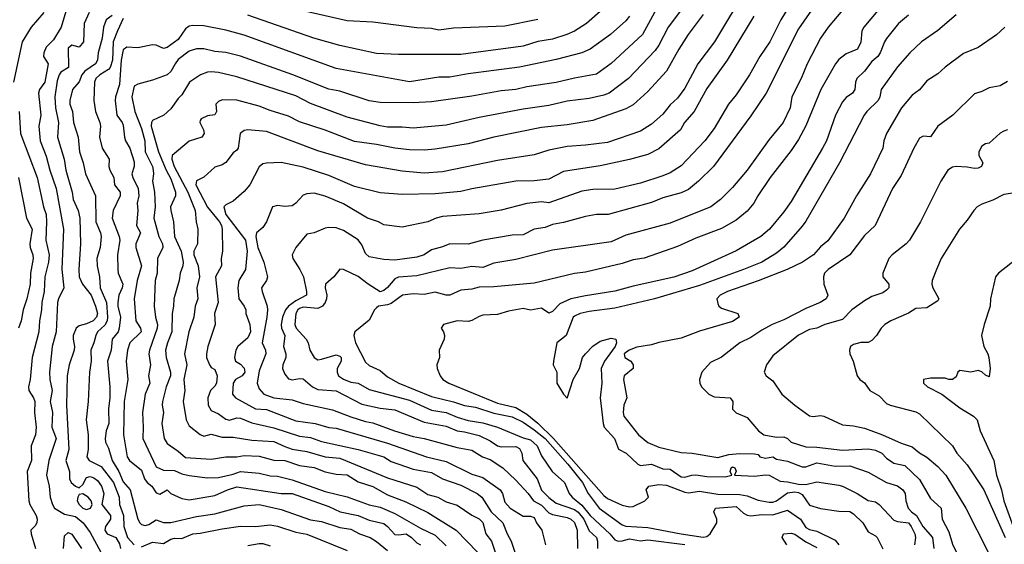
# Model space of a CAD drawing. Header units: metres. Extents: x -46681 to -43747, y -240911 to -237677.
# Tile 666 of 1056: x -45402 to -45268, y -238658 to -238587. Entities that reach past the tile are written whole.
import ezdxf

# ---------------------------------------------------------------- set-up
doc = ezdxf.new("R2010")
doc.units = ezdxf.units.M
doc.layers.add('CONTOUR_INDEX', color=1, linetype='Continuous')
doc.layers.add('CONTOUR_INTER', color=3, linetype='Continuous')

msp = doc.modelspace()

# ---------------------------------------------------------------- linework, layer by layer
at = {"layer": 'CONTOUR_INDEX'}
for points, elevation in [([(-45310.6, -238583.8), (-45313.34, -238587.52), (-45314.6, -238589.99), (-45315.1, -238590.7), (-45318.76, -238594.52), (-45321.4, -238596.52), (-45322.1, -238596.81), (-45324.1, -238597.27), (-45327.1, -238597.63), (-45329.6, -238598.21), (-45333.1, -238598.68), (-45339.1, -238599.84), (-45343.6, -238600.87), (-45348.1, -238601.29), (-45349.6, -238601.14), (-45351.6, -238601.14), (-45352.6, -238600.98), (-45357.1, -238599.77), (-45362.1, -238597.93), (-45364.1, -238596.9), (-45372.1, -238594.32), (-45374.6, -238593.7), (-45375.6, -238593.63), (-45376.1, -238593.68), (-45377.05, -238594.02), (-45378.59, -238595.02), (-45379.6, -238596.74), (-45380.1, -238597.25), (-45381.1, -238598.66), (-45382.06, -238599.52), (-45383.6, -238600.24), (-45383.77, -238600.52), (-45383.78, -238601.02), (-45382.81, -238604.52), (-45381.77, -238607.02), (-45381.1, -238608.17), (-45380.5, -238610.02), (-45380.48, -238610.52), (-45381.14, -238612.02), (-45381.11, -238612.52), (-45380.75, -238614.02), (-45380.62, -238616.02), (-45379.7, -238618.02), (-45379.45, -238619.52), (-45379.46, -238620.02), (-45379.82, -238621.02), (-45379.97, -238622.02), (-45380.72, -238624.52), (-45380.74, -238625.52), (-45380.94, -238626.52), (-45380.98, -238629.02), (-45381.59, -238630.52), (-45381.82, -238631.52), (-45381.74, -238632.52), (-45381.14, -238634.52), (-45381.17, -238635.02), (-45381.76, -238636.52), (-45382.24, -238638.52), (-45382.29, -238639.02), (-45382.11, -238640.02), (-45382.35, -238641.52), (-45382, -238643.52), (-45381.6, -238644.24), (-45380.1, -238645.26), (-45379.1, -238646.15), (-45375.6, -238646.34), (-45373.6, -238646.03), (-45372.1, -238646.03), (-45371.1, -238645.87), (-45369.1, -238645.94), (-45367.1, -238646.51), (-45365.6, -238646.54), (-45363.6, -238647.21), (-45361.6, -238647.5), (-45360.1, -238648.06), (-45358.6, -238648.41), (-45357.1, -238648.5), (-45355.6, -238649.44), (-45353.6, -238650.07), (-45351.6, -238651.23), (-45349.1, -238652.15), (-45346.1, -238653.62), (-45342.25, -238656.02), (-45339.32, -238659.02)], 80), ([(-45293.1, -238584.17), (-45295.6, -238587.76), (-45300, -238596.52), (-45302.1, -238599.63), (-45307.18, -238606.52), (-45309.22, -238608.52), (-45310.6, -238609.62), (-45311.6, -238610.08), (-45314.1, -238610.79), (-45315.6, -238611.4), (-45321.52, -238613.02), (-45323.1, -238613.05), (-45324.6, -238613.33), (-45327.6, -238614.14), (-45329.1, -238614.42), (-45330.1, -238614.82), (-45331.6, -238615.03), (-45333.1, -238615.8), (-45334.6, -238615.84), (-45338.6, -238616.55), (-45340.6, -238617.07), (-45343.1, -238617.03), (-45344.1, -238617.45), (-45345.6, -238617.84), (-45346.6, -238618.55), (-45347.6, -238618.87), (-45350.6, -238619.26), (-45352.1, -238619.16), (-45354.1, -238618.8), (-45354.6, -238618.36), (-45355.1, -238617.16), (-45355.6, -238616.48), (-45357.6, -238615.23), (-45358.6, -238614.85), (-45359.6, -238614.79), (-45360.1, -238614.89), (-45361.59, -238615.52), (-45362.6, -238615.7), (-45364.1, -238617.52), (-45364.59, -238618.52), (-45364.49, -238619.02), (-45363.52, -238620.52), (-45363.06, -238621.52), (-45362.61, -238623.52), (-45362.61, -238624.02), (-45364.1, -238624.82), (-45365.06, -238625.52), (-45365.5, -238626.02), (-45365.9, -238627.02), (-45366.07, -238628.02), (-45366.04, -238628.52), (-45365.59, -238629.52), (-45365.77, -238631.02), (-45365.44, -238632.02), (-45365.46, -238632.52), (-45365.85, -238633.52), (-45365.89, -238634.02), (-45365.6, -238634.79), (-45365.1, -238635.42), (-45364.6, -238635.56), (-45363.6, -238635.35), (-45363.1, -238635.44), (-45361.79, -238636.52), (-45361.1, -238636.89), (-45358.6, -238637.06), (-45355.1, -238638.87), (-45352.6, -238639.41), (-45350.6, -238639.65), (-45346.6, -238641.33), (-45343.6, -238641.86), (-45342.1, -238642.49), (-45341.1, -238642.62), (-45339.1, -238643.15), (-45337.6, -238643.84), (-45336.6, -238644.53), (-45336.1, -238644.66), (-45334.1, -238644.63), (-45333.6, -238644.91), (-45333.27, -238645.52), (-45333.17, -238646.52), (-45331.21, -238649.02), (-45330.6, -238650.56), (-45329.6, -238651.59), (-45328.6, -238652.33), (-45326.1, -238653.22), (-45325.6, -238653.56), (-45324.86, -238654.52), (-45324.1, -238656.11), (-45323.11, -238657.02), (-45322.99, -238657.52), (-45323, -238658.52)], 75), ([(-45392.22, -238585.52), (-45392.91, -238587.02), (-45393, -238589.52), (-45393.6, -238590.26), (-45394.6, -238590), (-45395.1, -238590.41), (-45395.07, -238593.02), (-45396.1, -238593.67), (-45396.35, -238594.02), (-45396.6, -238594.83), (-45396.94, -238597.02), (-45396.83, -238598.52), (-45396.41, -238600.52), (-45396.56, -238602.52), (-45395.65, -238605.52), (-45395.43, -238607.02), (-45394.58, -238610.02), (-45394.42, -238611.02), (-45393.72, -238612.52), (-45393.52, -238613.52), (-45393.4, -238617.02), (-45393.66, -238620.52), (-45393.6, -238621.55), (-45393.17, -238622.52), (-45391.99, -238624.02), (-45391.37, -238625.52), (-45391.12, -238626.52), (-45391.25, -238627.02), (-45391.71, -238627.52), (-45392.6, -238627.93), (-45393.6, -238628.2), (-45394.02, -238628.52), (-45394.4, -238629.52), (-45394.44, -238630.02), (-45394.23, -238631.02), (-45394.29, -238631.52), (-45394.98, -238633.52), (-45395.22, -238635.02), (-45395.35, -238639.02), (-45395, -238645.02), (-45395.43, -238646.52), (-45394.94, -238648.02), (-45394.94, -238649.02), (-45394.7, -238649.52), (-45394.1, -238650.03), (-45393.6, -238650.27), (-45393.1, -238649.8), (-45392.6, -238648.86), (-45392.1, -238648.73), (-45391.6, -238648.9), (-45391.1, -238649.28), (-45390.56, -238650.02), (-45390.25, -238651.02), (-45390.53, -238652.52), (-45389.33, -238654.02), (-45389.33, -238654.52), (-45390.01, -238655.52), (-45390.11, -238656.02), (-45389.78, -238656.52), (-45388.6, -238657.02), (-45388.1, -238657.88), (-45387.98, -238658.52)], 85), ([(-45267.46, -238587.52), (-45268.6, -238588.6), (-45271.1, -238590.3), (-45273.1, -238591.14), (-45275.6, -238593), (-45276.6, -238593.91), (-45278.1, -238594.84), (-45279.1, -238596.05), (-45280.1, -238596.79), (-45281.55, -238598.52), (-45283.58, -238602.02), (-45283.97, -238603.02), (-45284.1, -238604.02), (-45285.77, -238607.52), (-45287.71, -238610.52), (-45289.38, -238613.52), (-45291.6, -238616.65), (-45292.6, -238617.44), (-45293.53, -238618.52), (-45295.03, -238619.52), (-45297.14, -238620.52), (-45301.1, -238622.08), (-45305.26, -238623.52), (-45306.27, -238624.02), (-45306.73, -238624.52), (-45306.6, -238625.18), (-45306.43, -238625.52), (-45306.1, -238625.8), (-45303.86, -238626.52), (-45303.68, -238627.02), (-45304.6, -238627.61), (-45309.1, -238628.92), (-45311.6, -238629.87), (-45314.6, -238630.47), (-45315.6, -238630.81), (-45317.6, -238631.09), (-45318.68, -238631.52), (-45319.36, -238632.02), (-45319.25, -238632.52), (-45318.46, -238633.02), (-45318.1, -238633.52), (-45318.14, -238634.02), (-45319.33, -238635.02), (-45319.43, -238635.52), (-45318.99, -238638.02), (-45319.37, -238639.02), (-45319.48, -238640.02), (-45319.39, -238640.52), (-45317.4, -238643.02), (-45316.1, -238644.1), (-45314.6, -238644.72), (-45311.6, -238645.47), (-45310.1, -238645.54), (-45306.6, -238646.13), (-45305.1, -238645.73), (-45303.6, -238645.59), (-45301.6, -238645.63), (-45301.1, -238645.72), (-45300.84, -238646.02), (-45300.1, -238646.21), (-45299.1, -238646.06), (-45298.6, -238646.37), (-45297.1, -238646.62), (-45295.1, -238647.39), (-45294.6, -238647.4), (-45293.1, -238646.85), (-45290.6, -238647.33), (-45288.6, -238647.25), (-45286.1, -238648.12), (-45283.6, -238649.55), (-45282.1, -238649.99), (-45281.38, -238650.52), (-45281.05, -238651.02), (-45280.96, -238652.02), (-45280.64, -238653.02), (-45280.21, -238653.52), (-45279.52, -238654.02), (-45278.64, -238655.52), (-45277.32, -238657.02), (-45277.13, -238658.52)], 70), ([(-45393.6, -238651.17), (-45393.79, -238651.52), (-45393.87, -238652.02), (-45393.62, -238652.52), (-45393.1, -238653.04), (-45392.6, -238653.2), (-45392.06, -238653.02), (-45391.83, -238652.52), (-45391.98, -238652.02), (-45392.38, -238651.52), (-45393.1, -238651.06), (-45393.6, -238651.17)], 85), ([(-45370.6, -238658.13), (-45369.1, -238657.82), (-45368.6, -238657.86), (-45367.6, -238658.16)], 85)]:
    msp.add_lwpolyline(points, dxfattribs=dict(at, elevation=elevation))
at = {"layer": 'CONTOUR_INTER'}
for points, elevation in [([(-45302.6, -238582.11), (-45307.03, -238589.52), (-45309.33, -238592.52), (-45311.1, -238595.84), (-45312.1, -238597.2), (-45313.1, -238598.13), (-45314.1, -238599.37), (-45315.6, -238600.75), (-45317.1, -238601.7), (-45321.6, -238603.24), (-45324.6, -238603.62), (-45327.1, -238603.77), (-45329.6, -238604.27), (-45331.6, -238604.91), (-45336.6, -238605.68), (-45344.1, -238607.24), (-45346.6, -238607.4), (-45349.6, -238607.12), (-45354.6, -238606.29), (-45361.1, -238604.38), (-45368.1, -238601.75), (-45370.6, -238601.51), (-45371.1, -238601.62), (-45371.68, -238602.02), (-45371.93, -238604.02), (-45372.1, -238604.29), (-45372.6, -238604.64), (-45373.6, -238605.97), (-45374.1, -238606.29), (-45375.1, -238606.61), (-45376.6, -238607.96), (-45377.6, -238608.45), (-45377.69, -238609.02), (-45376.1, -238612.03), (-45374.48, -238614.02), (-45374.21, -238614.52), (-45374.14, -238615.02), (-45374.09, -238618.02), (-45374.27, -238619.02), (-45374.2, -238620.02), (-45375.02, -238621.52), (-45374.67, -238625.02), (-45375.15, -238626.52), (-45375.08, -238628.02), (-45376.07, -238631.02), (-45376.26, -238632.02), (-45376.24, -238632.52), (-45375.83, -238633.52), (-45375.6, -238633.87), (-45375.1, -238634.14), (-45374.79, -238635.02), (-45374.88, -238636.02), (-45375.1, -238636.41), (-45375.69, -238637.02), (-45376.09, -238638.02), (-45376.01, -238639.02), (-45375.6, -238639.72), (-45374.6, -238640.2), (-45373.6, -238640.91), (-45373.1, -238641.03), (-45372.1, -238640.75), (-45371.6, -238640.77), (-45370.1, -238641.43), (-45367.1, -238642.07), (-45363.6, -238643.22), (-45362.1, -238643.39), (-45360.6, -238643.96), (-45355.6, -238645.05), (-45352.1, -238646.02), (-45351.1, -238646.68), (-45348.1, -238647.71), (-45345.6, -238648.16), (-45344.1, -238649.03), (-45341.6, -238649.89), (-45339.39, -238651.02), (-45338.73, -238651.52), (-45337.47, -238653.52), (-45335.87, -238655.02), (-45335.29, -238656.52), (-45334.75, -238657.52), (-45334.1, -238659.43)], 78), ([(-45395.01, -238584.02), (-45396.07, -238587.52), (-45397.1, -238589.25), (-45398.1, -238590.25), (-45398.44, -238591.02), (-45398.48, -238591.52), (-45397.83, -238592.52), (-45398.3, -238595.02), (-45399.01, -238596.02), (-45399.13, -238596.52), (-45398.82, -238599.52), (-45399.09, -238601.02), (-45398.93, -238603.02), (-45398.1, -238605.09), (-45397.62, -238607.02), (-45396.74, -238609.52), (-45395.75, -238615.02), (-45395.97, -238620.52), (-45395.71, -238623.02), (-45396.44, -238624.52), (-45396.54, -238625.02), (-45396.73, -238629.02), (-45397.28, -238631.02), (-45397.65, -238634.52), (-45397.58, -238635.52), (-45397.27, -238637.02), (-45397.56, -238638.52), (-45397.25, -238640.02), (-45397.35, -238642.02), (-45396.73, -238643.52), (-45397.75, -238646.52), (-45398.07, -238648.52), (-45397.7, -238650.02), (-45397.54, -238651.52), (-45397.25, -238652.52), (-45396.97, -238653.02), (-45395.6, -238653.83), (-45394.1, -238654.17), (-45393.04, -238655.02), (-45392.1, -238656.36), (-45390.65, -238659.02)], 86), ([(-45314.38, -238584.02), (-45316.86, -238588.52), (-45321.1, -238592.48), (-45323.1, -238593.95), (-45326.1, -238594.47), (-45328.6, -238595.08), (-45332.6, -238595.67), (-45334.1, -238596.01), (-45336.1, -238596.2), (-45340.1, -238596.92), (-45345.6, -238597.69), (-45348.1, -238597.82), (-45352.6, -238597.79), (-45354.1, -238597.58), (-45358.1, -238596.27), (-45359.6, -238595.96), (-45364.47, -238594.02), (-45371.6, -238591.47), (-45373.6, -238590.97), (-45375.1, -238590.83), (-45376.6, -238590.49), (-45377.6, -238590.47), (-45378.6, -238590.8), (-45380.1, -238591.96), (-45380.54, -238592.52), (-45381.1, -238593.58), (-45381.6, -238594.04), (-45383.6, -238594.76), (-45385.6, -238595.28), (-45386.1, -238595.57), (-45386.41, -238597.02), (-45386.01, -238599.02), (-45385.1, -238601.35), (-45384.64, -238603.02), (-45384.61, -238604.52), (-45383.63, -238606.52), (-45383.52, -238607.02), (-45383.47, -238607.52), (-45383.63, -238608.52), (-45383.33, -238610.02), (-45383.24, -238612.02), (-45383.42, -238613.52), (-45382.74, -238616.02), (-45382.25, -238617.02), (-45382.22, -238617.52), (-45382.93, -238619.02), (-45382.97, -238621.02), (-45383.25, -238622.02), (-45383.37, -238625.52), (-45383.21, -238627.02), (-45382.93, -238628.02), (-45382.96, -238628.52), (-45384.04, -238631.52), (-45384.09, -238632.02), (-45383.89, -238633.52), (-45384.14, -238635.02), (-45383.96, -238636.02), (-45384.61, -238637.52), (-45384.98, -238640.02), (-45384.88, -238642.02), (-45384.94, -238643.52), (-45383.1, -238647.42), (-45382.1, -238647.87), (-45380.6, -238647.92), (-45379.6, -238648.36), (-45378.6, -238648.6), (-45376.1, -238648.88), (-45374.6, -238648.83), (-45372.6, -238648.39), (-45371.6, -238648.02), (-45369.1, -238648.25), (-45367.6, -238648.63), (-45366.6, -238648.66), (-45364.6, -238649.16), (-45360.1, -238650.76), (-45357.1, -238651.49), (-45354.1, -238652.56), (-45352.6, -238652.89), (-45350.6, -238653.76), (-45347.1, -238655.77), (-45345.1, -238656.69), (-45343.6, -238658.14)], 81), ([(-45283.6, -238583.82), (-45286.7, -238587.52), (-45286.96, -238588.02), (-45287.1, -238589.56), (-45287.56, -238590.52), (-45289.1, -238591.15), (-45290.1, -238591.95), (-45290.57, -238592.52), (-45292.53, -238596.02), (-45294.6, -238600.97), (-45295.6, -238602.82), (-45296.6, -238604.34), (-45299.44, -238608.02), (-45301.15, -238610.52), (-45301.66, -238611.52), (-45302.6, -238612.6), (-45304.1, -238613.82), (-45306.1, -238614.97), (-45309.6, -238616.28), (-45312.1, -238617.42), (-45316.6, -238618.97), (-45318.1, -238619.23), (-45319.6, -238619.7), (-45324.6, -238620.89), (-45326.1, -238621.08), (-45331.6, -238622.39), (-45337.1, -238622.89), (-45339.1, -238622.93), (-45340.1, -238623.2), (-45341.6, -238623.34), (-45343.1, -238624.03), (-45343.6, -238624.03), (-45345.1, -238623.64), (-45346.6, -238623.95), (-45348.1, -238623.84), (-45349.53, -238624.02), (-45351.1, -238625.14), (-45351.6, -238625.33), (-45352.83, -238625.52), (-45353.1, -238625.74), (-45353.36, -238626.02), (-45354.1, -238627.45), (-45356.06, -238629.02), (-45356.19, -238629.52), (-45355.93, -238630.52), (-45354.6, -238633.16), (-45354.1, -238633.62), (-45352.6, -238634.28), (-45351.6, -238635.15), (-45350.07, -238636.02), (-45345.6, -238637.83), (-45342.6, -238638.53), (-45341.1, -238639.05), (-45339.6, -238639.27), (-45337.1, -238640.11), (-45334.6, -238640.57), (-45333.1, -238641.32), (-45331.6, -238642.34), (-45330.09, -238643.52), (-45327.03, -238647.02), (-45325.04, -238649.52), (-45324.27, -238651.02), (-45322.73, -238653.02), (-45319.6, -238655.3), (-45319.1, -238655.49), (-45316.1, -238655.65), (-45311.6, -238656.52), (-45308.6, -238656.96), (-45308.1, -238656.87), (-45307.62, -238656.52), (-45306.7, -238655.02), (-45306.73, -238654.52), (-45307.15, -238653.52), (-45306.92, -238653.02), (-45304.1, -238652.78), (-45303.1, -238653.71), (-45302.6, -238653.97), (-45302.1, -238654.05), (-45300.6, -238653.91), (-45299.1, -238653.95), (-45297.1, -238653.29), (-45295.34, -238654.52), (-45294.6, -238655.65), (-45294.1, -238655.93), (-45293.1, -238656.16), (-45290.6, -238657.39), (-45290.08, -238658.02)], 73), ([(-45398.43, -238585.52), (-45400.13, -238587.52), (-45401.39, -238589.52), (-45402.57, -238595.02)], 87), ([(-45322.6, -238585.41), (-45324.49, -238587.02), (-45326.1, -238588.06), (-45327.16, -238588.52), (-45329.1, -238589.17), (-45331.1, -238589.5), (-45333.1, -238590.11), (-45341.6, -238591.25), (-45350.1, -238591.28), (-45353.1, -238591.14), (-45358.1, -238590.02), (-45361.62, -238589.02), (-45370.6, -238585.88)], 83), ([(-45296.6, -238584.24), (-45298.01, -238586.52), (-45299.51, -238589.52), (-45300.86, -238591.52), (-45302.26, -238594.02), (-45304.1, -238596.77), (-45305.14, -238598.02), (-45307.1, -238601.35), (-45308.34, -238603.02), (-45311.6, -238606.4), (-45313.1, -238607.36), (-45314.1, -238607.77), (-45317.1, -238608.76), (-45320.6, -238609.59), (-45323.6, -238609.63), (-45325.1, -238609.85), (-45329.6, -238611.44), (-45330.6, -238611.33), (-45332.6, -238611.54), (-45336.1, -238612.45), (-45339.1, -238612.95), (-45344.1, -238613.31), (-45344.98, -238613.52), (-45346.1, -238614.03), (-45349.6, -238614.76), (-45352.1, -238614.44), (-45352.8, -238614.02), (-45354.3, -238613.52), (-45357.6, -238611.58), (-45360.1, -238610.53), (-45361.6, -238610.14), (-45362.6, -238610.21), (-45363.1, -238610.42), (-45364.1, -238611.52), (-45364.6, -238611.85), (-45365.6, -238611.94), (-45366.6, -238611.8), (-45367.25, -238612.02), (-45368.1, -238614.04), (-45368.6, -238614.82), (-45369.42, -238615.52), (-45369.54, -238616.02), (-45369.26, -238617.52), (-45368.42, -238619.52), (-45367.96, -238621.52), (-45368.09, -238622.02), (-45368.75, -238623.02), (-45368.69, -238623.52), (-45367.98, -238625.52), (-45367.94, -238626.02), (-45368.02, -238627.02), (-45368.68, -238630.52), (-45368.21, -238631.52), (-45368.18, -238632.02), (-45369.1, -238634.33), (-45369.33, -238636.02), (-45369.1, -238636.8), (-45368.44, -238637.52), (-45367.1, -238638.01), (-45364.6, -238638.27), (-45363.1, -238638.78), (-45359.1, -238639.62), (-45356.6, -238640.59), (-45354.6, -238641.23), (-45353.6, -238641.42), (-45350.62, -238642.52), (-45348.1, -238643.27), (-45346.6, -238643.54), (-45342.1, -238644.77), (-45340.1, -238645.13), (-45338.65, -238646.02), (-45337.6, -238646.42), (-45335.9, -238647.52), (-45334.1, -238649.21), (-45332.43, -238651.02), (-45331.72, -238652.02), (-45330.6, -238652.63), (-45329.6, -238653.66), (-45329.1, -238653.87), (-45327.1, -238654.29), (-45326.6, -238654.53), (-45326.1, -238655), (-45325.73, -238656.02), (-45325.72, -238658.52)], 76), ([(-45289.1, -238584.61), (-45291.54, -238587.52), (-45292.61, -238589.02), (-45294.43, -238592.52), (-45295.25, -238594.52), (-45296.51, -238597.02), (-45296.72, -238598.52), (-45297.67, -238600.52), (-45299.6, -238602.84), (-45302.6, -238607.01), (-45304.6, -238609.37), (-45306.2, -238611.02), (-45307.55, -238612.02), (-45313.1, -238614.22), (-45319.1, -238615.84), (-45321.1, -238616.78), (-45329.1, -238617.88), (-45334.1, -238619.18), (-45337.1, -238619.65), (-45338.6, -238620.25), (-45340.1, -238620.13), (-45341.6, -238620.39), (-45343.1, -238620.29), (-45347.6, -238621.39), (-45350.1, -238621.58), (-45350.6, -238621.79), (-45351.6, -238622.99), (-45352.1, -238623.4), (-45352.6, -238623.55), (-45354.22, -238622.52), (-45355.6, -238621.47), (-45357.6, -238620.52), (-45358.1, -238620.49), (-45358.9, -238621.52), (-45360.02, -238622.52), (-45360.1, -238623.02), (-45359.87, -238624.02), (-45359.89, -238624.52), (-45360.08, -238625.02), (-45360.45, -238625.52), (-45361.1, -238625.84), (-45363.1, -238625.67), (-45363.6, -238625.83), (-45363.82, -238626.02), (-45364.06, -238626.52), (-45364.19, -238627.52), (-45364.22, -238628.02), (-45364.02, -238628.52), (-45362.69, -238630.02), (-45362.4, -238630.52), (-45362.19, -238631.52), (-45361.6, -238632.52), (-45361.1, -238632.81), (-45360.6, -238632.76), (-45358.6, -238632.14), (-45358.1, -238632.32), (-45357.91, -238632.52), (-45357.91, -238633.02), (-45358.45, -238634.02), (-45358.46, -238634.52), (-45358.25, -238635.02), (-45357.6, -238635.47), (-45356.6, -238635.86), (-45355.6, -238636.01), (-45354.1, -238636.85), (-45348.6, -238638.31), (-45345.6, -238639.7), (-45343.6, -238640.02), (-45342.1, -238640.65), (-45340.6, -238641.1), (-45338.6, -238641.41), (-45336.6, -238641.99), (-45333.1, -238643.45), (-45332.1, -238643.71), (-45331.21, -238644.52), (-45330.6, -238645.92), (-45329.16, -238648.02), (-45327.47, -238649.52), (-45326.82, -238651.02), (-45326.41, -238651.52), (-45325.1, -238652.61), (-45323.97, -238654.02), (-45321.3, -238656.52), (-45320.6, -238657.33), (-45320.17, -238657.52), (-45319.6, -238657.49), (-45318.6, -238657.22), (-45317.1, -238657.48), (-45316.1, -238657.33), (-45311.1, -238657.99)], 74), ([(-45331.1, -238586.47), (-45335.6, -238587.42), (-45342.6, -238587.69), (-45344.6, -238587.94), (-45345.6, -238587.73), (-45347.6, -238587.61), (-45353.6, -238586.87), (-45357.1, -238586.66), (-45363.1, -238585.31)], 84), ([(-45389.1, -238585.96), (-45389.92, -238586.52), (-45390.28, -238587.52), (-45390.45, -238589.02), (-45391.02, -238591.02), (-45391.11, -238592.02), (-45391.37, -238592.52), (-45392.84, -238593.52), (-45393.25, -238594.02), (-45393.6, -238594.97), (-45394.51, -238596.02), (-45394.89, -238597.52), (-45394.87, -238598.02), (-45394.51, -238599.02), (-45394.39, -238600.52), (-45393.75, -238602.52), (-45393.56, -238604.52), (-45393.05, -238606.02), (-45392.76, -238607.52), (-45391.4, -238610.52), (-45391.35, -238614.02), (-45390.68, -238615.52), (-45390.6, -238616.02), (-45390.75, -238617.52), (-45391.21, -238619.02), (-45391.17, -238620.02), (-45390.82, -238621.52), (-45390.74, -238623.02), (-45389.87, -238625.02), (-45389.73, -238627.02), (-45389.8, -238627.52), (-45390.1, -238628.13), (-45391.09, -238629.02), (-45391.35, -238629.52), (-45391.59, -238630.52), (-45392.01, -238631.52), (-45391.96, -238633.02), (-45392.18, -238634.52), (-45392.36, -238638.52), (-45392.66, -238641.02), (-45392.4, -238643.02), (-45392.4, -238645.02), (-45392.57, -238646.02), (-45392.24, -238646.52), (-45390.6, -238647.37), (-45388.93, -238649.52), (-45388.14, -238651.52), (-45388.09, -238652.52), (-45387.57, -238654.02), (-45387.53, -238655.52), (-45387.03, -238657.02), (-45386.1, -238658.03)], 84), ([(-45387.6, -238586.37), (-45388.4, -238588.02), (-45388.95, -238589.52), (-45389.05, -238592.02), (-45389.36, -238593.02), (-45389.6, -238593.3), (-45390.77, -238594.02), (-45391.35, -238594.52), (-45391.52, -238595.02), (-45391.62, -238597.52), (-45391.39, -238599.02), (-45390.8, -238600.52), (-45390.71, -238601.02), (-45390.84, -238602.52), (-45390.49, -238604.02), (-45389.5, -238605.52), (-45389.55, -238606.52), (-45389.42, -238607.02), (-45388.9, -238608.02), (-45388.79, -238609.02), (-45388.04, -238610.02), (-45388, -238610.52), (-45388.96, -238612.52), (-45389.09, -238613.52), (-45388.14, -238616.02), (-45388.08, -238616.52), (-45388.37, -238618.52), (-45388.34, -238620.52), (-45388.29, -238621.02), (-45387.65, -238622.52), (-45387.75, -238623.02), (-45388.18, -238624.02), (-45388.34, -238625.02), (-45388.35, -238625.52), (-45387.95, -238627.02), (-45388.14, -238628.52), (-45388.3, -238629.02), (-45389.1, -238630.02), (-45389.26, -238631.52), (-45389.75, -238633.02), (-45389.43, -238636.52), (-45389.42, -238638.02), (-45389.61, -238639.52), (-45389.56, -238641.52), (-45389.91, -238642.52), (-45390.06, -238643.52), (-45390, -238644.02), (-45389.6, -238644.84), (-45389.1, -238646.52), (-45388.21, -238648.02), (-45387.6, -238649.44), (-45386.66, -238650.52), (-45385.61, -238654.52), (-45385.34, -238655.02), (-45385.1, -238655.24), (-45384.6, -238655.38), (-45384.1, -238655.26), (-45383.1, -238654.6), (-45382.1, -238655), (-45381.1, -238654.97), (-45377.6, -238654.18), (-45375.1, -238653.8), (-45371.1, -238652.73), (-45369.1, -238652.53), (-45366.1, -238653.21), (-45362.1, -238654.62), (-45360.6, -238654.84), (-45358.1, -238655.65), (-45356.6, -238655.87), (-45355.39, -238656.52), (-45353.94, -238657.02), (-45353.1, -238657.55), (-45351.6, -238658.8)], 83), ([(-45318.6, -238586.05), (-45319.1, -238586.66), (-45321.21, -238588.52), (-45324, -238590.52), (-45325.1, -238591.01), (-45328.6, -238591.95), (-45333.6, -238593), (-45340.6, -238593.91), (-45343.1, -238594.36), (-45344.6, -238594.34), (-45348.6, -238594.99), (-45358.6, -238593.16), (-45371.1, -238588.63), (-45373.6, -238587.96), (-45376.6, -238587.35), (-45378.1, -238587.31), (-45378.6, -238587.41), (-45379.1, -238587.78), (-45380.1, -238589.22), (-45381.6, -238590.32), (-45382.1, -238590.44), (-45383.1, -238589.98), (-45383.6, -238589.95), (-45385.6, -238590.36), (-45387.1, -238590.26), (-45387.6, -238590.62), (-45387.9, -238592.02), (-45388.1, -238595.32), (-45388.66, -238597.02), (-45388.69, -238597.52), (-45388.47, -238599.52), (-45387.73, -238600.52), (-45387.6, -238600.89), (-45387.43, -238602.52), (-45387.28, -238603.02), (-45386.68, -238604.02), (-45386.1, -238605.89), (-45386.13, -238606.52), (-45386.42, -238607.52), (-45386.29, -238608.02), (-45385.55, -238609.52), (-45385.48, -238610.52), (-45385.68, -238611.52), (-45385.63, -238612.52), (-45385.78, -238614.52), (-45385.23, -238615.52), (-45385.89, -238617.02), (-45385.88, -238617.52), (-45385.09, -238620.02), (-45385.69, -238622.02), (-45386.12, -238624.52), (-45385.88, -238627.52), (-45385.24, -238628.52), (-45385.17, -238629.02), (-45386.69, -238630.52), (-45387.03, -238631.52), (-45387.2, -238633.02), (-45386.99, -238635.52), (-45387.47, -238638.52), (-45387.56, -238643.02), (-45387.05, -238646.02), (-45386.74, -238646.52), (-45385.1, -238647.87), (-45384.68, -238649.02), (-45384.34, -238649.52), (-45383.72, -238650.02), (-45383.1, -238650.94), (-45382.6, -238651.14), (-45381.6, -238650.55), (-45381.1, -238651.04), (-45379.6, -238651.69), (-45378.6, -238651.88), (-45375.1, -238651.31), (-45373.4, -238650.52), (-45372.1, -238650.14), (-45366.1, -238651.02), (-45364.6, -238651.02), (-45359.6, -238652.79), (-45358.02, -238653.52), (-45355.6, -238654.03), (-45354.1, -238654.68), (-45352.1, -238655.13), (-45351.6, -238655.51), (-45350.6, -238656.61), (-45350.1, -238656.68), (-45349.07, -238656.52), (-45348.31, -238657.02), (-45347.6, -238657.73), (-45347.1, -238658)], 82), ([(-45308.6, -238585.81), (-45310.63, -238588.52), (-45311.92, -238590.52), (-45313.6, -238593.52), (-45316.1, -238596.3), (-45318.1, -238598.11), (-45319.1, -238598.64), (-45323.6, -238600.24), (-45327.1, -238600.83), (-45330.6, -238601.18), (-45337.1, -238602.51), (-45340.6, -238603.4), (-45345.1, -238604.16), (-45346.6, -238604.27), (-45348.6, -238604.22), (-45350.6, -238603.99), (-45353.1, -238603.5), (-45356.1, -238603.12), (-45360.1, -238601.54), (-45363.6, -238600.44), (-45365.1, -238599.67), (-45367.6, -238598.9), (-45369.1, -238598.27), (-45372.1, -238597.49), (-45374.1, -238597.45), (-45374.6, -238597.66), (-45374.97, -238598.02), (-45374.87, -238599.02), (-45375.1, -238599.45), (-45376.1, -238599.59), (-45376.97, -238600.02), (-45377.1, -238600.23), (-45377.18, -238600.52), (-45376.66, -238601.52), (-45376.58, -238602.02), (-45376.9, -238602.52), (-45378.6, -238603.04), (-45380.94, -238605.02), (-45380.96, -238605.52), (-45380.65, -238606.52), (-45378.78, -238610.02), (-45377.78, -238612.52), (-45377.67, -238614.02), (-45377.44, -238615.02), (-45377.49, -238617.02), (-45377.96, -238618.02), (-45377.99, -238618.52), (-45377.39, -238620.02), (-45377.22, -238621.52), (-45377.58, -238623.02), (-45377.45, -238624.52), (-45377.79, -238625.52), (-45377.96, -238627.02), (-45378.65, -238629.02), (-45379.26, -238632.02), (-45378.95, -238633.52), (-45379.34, -238635.52), (-45379.21, -238637.02), (-45379.43, -238638.52), (-45379.02, -238641.02), (-45378.6, -238641.81), (-45377.1, -238642.98), (-45376.6, -238643.22), (-45375.6, -238642.93), (-45374.1, -238643.35), (-45372.6, -238643.35), (-45370.1, -238643.79), (-45367.1, -238643.93), (-45365.6, -238644.65), (-45364.6, -238644.98), (-45362.6, -238645.29), (-45360.1, -238646.03), (-45358.1, -238646.2), (-45351.6, -238648.88), (-45347.6, -238650.17), (-45346.1, -238651.17), (-45344.73, -238651.52), (-45343.6, -238652.15), (-45342.1, -238652.63), (-45340.1, -238654), (-45339.1, -238654.46), (-45338.6, -238655), (-45338.18, -238656.52), (-45337.43, -238657.52), (-45336.93, -238659.02)], 79), ([(-45301.69, -238586.02), (-45305.33, -238592.02), (-45308.1, -238595.89), (-45309.79, -238599.02), (-45311.11, -238600.52), (-45311.68, -238601.52), (-45314.6, -238604.1), (-45316.1, -238604.86), (-45318.6, -238605.55), (-45322.6, -238606.41), (-45327.6, -238607.21), (-45329.6, -238608.21), (-45331.6, -238608.45), (-45334.1, -238608.52), (-45340.1, -238609.54), (-45341.6, -238609.9), (-45345.1, -238610.24), (-45349.6, -238610.3), (-45352.6, -238610.11), (-45356.1, -238609.24), (-45359.6, -238607.72), (-45363.1, -238606.59), (-45366.1, -238605.97), (-45368.1, -238606.04), (-45368.6, -238606.16), (-45369.1, -238606.54), (-45370.37, -238609.02), (-45371.1, -238609.92), (-45372.6, -238611.23), (-45373.6, -238611.74), (-45373.88, -238612.02), (-45373.6, -238613.02), (-45370.94, -238616.52), (-45370.7, -238618.02), (-45370.95, -238620.52), (-45371.83, -238622.02), (-45371.97, -238623.02), (-45371.83, -238624.52), (-45371.1, -238625.52), (-45370.91, -238626.02), (-45370.91, -238626.52), (-45370.35, -238628.02), (-45370.28, -238629.02), (-45370.6, -238629.84), (-45371.97, -238631.02), (-45372.27, -238631.52), (-45372.42, -238632.52), (-45372.31, -238633.02), (-45371.6, -238633.42), (-45371.1, -238633.95), (-45371.03, -238634.52), (-45371.39, -238635.02), (-45372.31, -238635.52), (-45372.6, -238636), (-45372.7, -238637.52), (-45372.31, -238638.02), (-45369.6, -238639.51), (-45368.1, -238639.6), (-45364.1, -238641.12), (-45361.45, -238641.52), (-45359.6, -238642.04), (-45358.6, -238642.12), (-45351.6, -238644.16), (-45346.3, -238646.02), (-45343.6, -238646.66), (-45340.1, -238648.39), (-45338.6, -238648.85), (-45336.23, -238650.52), (-45335.94, -238651.02), (-45335.6, -238652.23), (-45334.87, -238653.02), (-45333.1, -238654.12), (-45332.1, -238654.1), (-45331.6, -238654.3), (-45331.28, -238655.02), (-45330.56, -238656.02), (-45330.06, -238658.02)], 77), ([(-45280.6, -238585.9), (-45281.95, -238587.02), (-45283.6, -238589.1), (-45283.89, -238589.52), (-45284.46, -238591.02), (-45284.77, -238591.52), (-45285.6, -238592.21), (-45286.6, -238593.52), (-45287.66, -238594.52), (-45287.84, -238595.02), (-45287.92, -238596.02), (-45288.23, -238596.52), (-45289.1, -238597.13), (-45289.6, -238597.71), (-45290.54, -238599.52), (-45291.79, -238603.02), (-45292.31, -238604.02), (-45296.6, -238611.29), (-45297.6, -238612.7), (-45299.53, -238615.02), (-45300.74, -238616.02), (-45304.1, -238618.01), (-45310.1, -238620.7), (-45312.6, -238621.58), (-45318.1, -238622.79), (-45320.6, -238623.49), (-45324.6, -238624.1), (-45326.6, -238624.53), (-45328.1, -238625.22), (-45329.1, -238626.25), (-45329.6, -238626.49), (-45330.6, -238625.81), (-45332.1, -238626.05), (-45333.1, -238625.86), (-45335.1, -238626.22), (-45336.6, -238626.68), (-45338.6, -238626.77), (-45339.1, -238626.91), (-45340.1, -238627.49), (-45340.6, -238627.62), (-45342.1, -238627.51), (-45343.97, -238628.02), (-45344.28, -238628.52), (-45343.95, -238629.02), (-45343.81, -238629.52), (-45343.86, -238630.02), (-45344.54, -238631.52), (-45344.53, -238632.52), (-45344.87, -238633.52), (-45344.83, -238634.02), (-45344.42, -238635.02), (-45344.07, -238635.52), (-45343.23, -238636.02), (-45336.6, -238638.72), (-45334.1, -238639.33), (-45332.6, -238640.23), (-45331.1, -238641.44), (-45328.96, -238643.52), (-45322.1, -238651.31), (-45321.6, -238651.69), (-45319.6, -238652.64), (-45318.6, -238652.83), (-45318.1, -238652.8), (-45316.55, -238652.02), (-45316.01, -238651.52), (-45316.33, -238650.52), (-45315.98, -238650.02), (-45314.6, -238649.8), (-45313.6, -238649.88), (-45311.1, -238650.86), (-45310.6, -238650.95), (-45309.1, -238650.71), (-45306.6, -238651.12), (-45303.6, -238651.17), (-45302.6, -238651.35), (-45301.1, -238651.95), (-45299.6, -238652.23), (-45299.1, -238652.21), (-45298.6, -238652.01), (-45297.1, -238650.92), (-45296.1, -238650.82), (-45295.6, -238650.89), (-45295.1, -238651.17), (-45294.1, -238652.64), (-45292.6, -238653.06), (-45290.1, -238653.45), (-45288.6, -238653.49), (-45288.1, -238653.81), (-45286.82, -238655.02), (-45286.1, -238656.25), (-45285.1, -238656.79), (-45284.88, -238657.02), (-45284.1, -238658.56)], 72), ([(-45274.1, -238585.86), (-45276.6, -238588.01), (-45278.85, -238589.52), (-45280.42, -238591.02), (-45282.1, -238592.93), (-45284.34, -238596.02), (-45284.51, -238597.02), (-45284.74, -238597.52), (-45286.3, -238599.02), (-45286.64, -238599.52), (-45289.99, -238606.02), (-45294.6, -238613.97), (-45295.1, -238614.65), (-45297.6, -238617.49), (-45298.6, -238618.31), (-45300.58, -238619.52), (-45303.1, -238620.54), (-45309.1, -238622.69), (-45315.23, -238624.52), (-45320.6, -238625.78), (-45324.1, -238626.23), (-45325.32, -238626.52), (-45326.1, -238626.88), (-45326.29, -238627.02), (-45327.27, -238629.52), (-45328.52, -238630.52), (-45328.99, -238633.02), (-45329.03, -238633.52), (-45328.53, -238634.52), (-45328.52, -238636.02), (-45327.6, -238637.51), (-45327.1, -238638.04), (-45326.3, -238635.52), (-45325.44, -238634.02), (-45325.01, -238632.52), (-45324.62, -238632.02), (-45323.6, -238630.95), (-45322.6, -238630.27), (-45321.1, -238629.9), (-45320.48, -238630.02), (-45320.37, -238630.52), (-45320.59, -238631.02), (-45322.03, -238633.02), (-45322.49, -238634.02), (-45322.37, -238636.02), (-45322.62, -238638.02), (-45322.2, -238641.52), (-45322.09, -238642.02), (-45320.67, -238643.52), (-45320.1, -238644.99), (-45319.08, -238645.52), (-45317.49, -238647.02), (-45317.1, -238647.2), (-45315.6, -238647.05), (-45314.1, -238647.68), (-45313.1, -238647.71), (-45311.6, -238648.76), (-45311.1, -238648.81), (-45310.11, -238648.52), (-45309.6, -238648.51), (-45308.1, -238648.73), (-45305.6, -238648.76), (-45304.67, -238648.52), (-45304.91, -238648.02), (-45304.77, -238647.52), (-45304.6, -238647.42), (-45304.28, -238647.52), (-45304.1, -238647.99), (-45304.29, -238648.52), (-45301.6, -238648.66), (-45300.1, -238648.47), (-45299.6, -238648.52), (-45298.1, -238649.35), (-45297.1, -238649.42), (-45295.6, -238649.74), (-45294.6, -238649.82), (-45293.1, -238649.43), (-45290.1, -238649.91), (-45289.6, -238650.05), (-45287.6, -238651.04), (-45286.1, -238651.97), (-45285.1, -238652.17), (-45284.6, -238652.54), (-45282.6, -238654.68), (-45282.1, -238654.85), (-45280.6, -238655.02), (-45280.22, -238655.52), (-45279.76, -238656.52), (-45279.64, -238657.02), (-45279.78, -238658.02)], 71), ([(-45267.1, -238594.94), (-45268.1, -238595.54), (-45269.6, -238595.8), (-45270.6, -238596.3), (-45271.6, -238596.62), (-45274.58, -238599.52), (-45276.6, -238601), (-45277.6, -238602.45), (-45278.6, -238602.38), (-45279.1, -238602.67), (-45279.89, -238604.02), (-45281.6, -238607.71), (-45282.77, -238609.52), (-45285.15, -238614.52), (-45286.6, -238615.91), (-45288.59, -238618.52), (-45291.56, -238620.52), (-45292.06, -238621.02), (-45292.2, -238621.52), (-45292.13, -238622.52), (-45291.6, -238624.02), (-45291.84, -238624.52), (-45292.64, -238625.02), (-45294.6, -238625.82), (-45297.6, -238627.37), (-45299.2, -238628.02), (-45300.6, -238628.77), (-45302.1, -238629.78), (-45303.6, -238630.53), (-45306.1, -238632.47), (-45307.6, -238633.2), (-45308.77, -238634.52), (-45309.1, -238635.52), (-45309.05, -238636.02), (-45308.81, -238636.52), (-45307.83, -238637.52), (-45307.1, -238637.86), (-45304.91, -238638.02), (-45304.55, -238638.52), (-45304.6, -238639.53), (-45304.1, -238640.05), (-45302.6, -238640.69), (-45301.03, -238642.52), (-45300.33, -238643.02), (-45298.6, -238643.37), (-45297.6, -238643.32), (-45297.1, -238643.54), (-45296.59, -238644.02), (-45294.6, -238644.69), (-45293.1, -238644.72), (-45289.6, -238645.13), (-45286.1, -238644.97), (-45285.1, -238645.15), (-45284.26, -238645.52), (-45283.6, -238646.21), (-45282.6, -238646.9), (-45281.1, -238647.22), (-45279.1, -238649.11), (-45277.6, -238651.72), (-45276.17, -238653.02), (-45276.02, -238654.52), (-45275.1, -238656.23), (-45274.6, -238657.92), (-45272.63, -238662.02)], 69), ([(-45401.77, -238599.02), (-45401.58, -238602.02), (-45399.34, -238608.02), (-45398.45, -238612.02), (-45398.12, -238613.02), (-45398.04, -238614.02), (-45398.14, -238616.52), (-45397.7, -238618.52), (-45397.78, -238619.52), (-45398.28, -238621.52), (-45398.36, -238623.52), (-45398.71, -238625.02), (-45398.74, -238626.02), (-45399.02, -238627.52), (-45399.08, -238629.02), (-45399.99, -238632.52), (-45400.26, -238635.52), (-45400.5, -238636.52), (-45400.46, -238637.02), (-45399.82, -238638.02), (-45399.65, -238638.52), (-45399.69, -238640.02), (-45399.48, -238642.02), (-45399.56, -238643.02), (-45400.14, -238644.52), (-45400.1, -238646.52), (-45400.7, -238648.02), (-45400.46, -238652.02), (-45400.32, -238652.52), (-45399.45, -238654.02), (-45399.32, -238654.52), (-45399.35, -238655.02), (-45399.6, -238655.45), (-45400.18, -238656.02), (-45400.15, -238656.52), (-45399.56, -238658.52)], 87), ([(-45267.1, -238601.53), (-45267.6, -238601.71), (-45268.1, -238601.99), (-45269.6, -238603.34), (-45270.1, -238603.43), (-45270.6, -238603.73), (-45271, -238604.52), (-45271.02, -238605.02), (-45270.49, -238606.02), (-45270.67, -238606.52), (-45271.1, -238606.75), (-45271.6, -238606.79), (-45272.6, -238606.58), (-45274.1, -238606.51), (-45274.6, -238606.62), (-45275.23, -238607.02), (-45276.2, -238608.52), (-45278.98, -238614.02), (-45280.48, -238616.52), (-45280.91, -238617.02), (-45282.84, -238618.52), (-45283.28, -238619.02), (-45284.1, -238621.02), (-45284.08, -238621.52), (-45283.27, -238622.52), (-45283.28, -238623.02), (-45283.6, -238623.36), (-45284.1, -238623.71), (-45285.6, -238624.23), (-45286.6, -238624.78), (-45288.31, -238626.02), (-45289.6, -238627.36), (-45292, -238628.02), (-45293.1, -238628.5), (-45294.1, -238628.7), (-45295.6, -238629.45), (-45299.1, -238632.29), (-45299.96, -238633.52), (-45300.27, -238634.52), (-45300, -238635.02), (-45299.1, -238635.67), (-45297.86, -238637.52), (-45296.1, -238638.99), (-45294.1, -238640.44), (-45293.6, -238640.55), (-45292.6, -238640.43), (-45292.14, -238640.52), (-45289.6, -238641.67), (-45288.1, -238641.8), (-45286.6, -238642.12), (-45284.15, -238643.02), (-45281.6, -238644.18), (-45280.1, -238644.69), (-45279.1, -238645.49), (-45278.1, -238646.09), (-45276.6, -238647.36), (-45275.53, -238648.52), (-45272.81, -238653.02), (-45269.73, -238659.02)], 68), ([(-45401.86, -238608.02), (-45400.79, -238613.52), (-45400.03, -238615.02), (-45400.31, -238617.02), (-45400.29, -238617.52), (-45399.91, -238618.52), (-45399.87, -238619.02), (-45400.24, -238621.02), (-45400.29, -238622.52), (-45400.73, -238624.52), (-45401.22, -238626.02), (-45401.49, -238627.52), (-45401.88, -238628.52)], 88), ([(-45265.52, -238610.02), (-45267.6, -238610.31), (-45269.1, -238611.07), (-45270.6, -238611.63), (-45271.24, -238612.02), (-45271.72, -238612.52), (-45272.6, -238613.83), (-45273.67, -238615.02), (-45276.16, -238619.02), (-45276.8, -238620.52), (-45277.38, -238622.02), (-45277.44, -238622.52), (-45277.31, -238623.02), (-45276.48, -238624.52), (-45276.6, -238624.8), (-45278.1, -238625.77), (-45279.6, -238625.86), (-45280.6, -238626.49), (-45282.99, -238627.52), (-45283.81, -238628.02), (-45284.31, -238628.52), (-45284.95, -238629.52), (-45285.6, -238630.21), (-45286.1, -238630.47), (-45287.1, -238630.48), (-45288.1, -238630.73), (-45288.49, -238631.02), (-45288.63, -238631.52), (-45288.61, -238632.02), (-45288.14, -238633.02), (-45287.6, -238635.02), (-45287.22, -238635.52), (-45286.6, -238635.97), (-45285.86, -238637.02), (-45284.6, -238637.72), (-45283.6, -238638.78), (-45283.1, -238639.02), (-45279.6, -238639.93), (-45279.1, -238640.19), (-45274.6, -238644.52), (-45274.04, -238645.52), (-45272.6, -238647.12), (-45270.32, -238650.52), (-45267.45, -238657.02)], 67), ([(-45265.6, -238618.89), (-45268.32, -238621.02), (-45268.77, -238621.52), (-45269.42, -238624.52), (-45269.47, -238625.52), (-45270.31, -238628.02), (-45270.64, -238629.52), (-45270.36, -238631.02), (-45269.78, -238632.02), (-45269.68, -238632.52), (-45269.47, -238634.02), (-45269.6, -238635.13), (-45270.1, -238634.93), (-45270.6, -238634.46), (-45271.1, -238634.27), (-45272.1, -238634.49), (-45273.6, -238634.29), (-45273.86, -238634.52), (-45274.1, -238635.14), (-45274.6, -238635.53), (-45275.1, -238635.51), (-45275.6, -238635.32), (-45277.6, -238635.33), (-45278.54, -238635.52), (-45278.57, -238636.02), (-45278.02, -238636.52), (-45276.06, -238637.52), (-45273.6, -238639.36), (-45271.76, -238640.52), (-45271.27, -238641.02), (-45270.83, -238642.52), (-45268.98, -238646.52), (-45268.61, -238648.52), (-45267.93, -238650.52), (-45267.6, -238652.01), (-45266.14, -238656.02)], 66), ([(-45385.1, -238658.28), (-45383.6, -238657.67), (-45382.1, -238657.82), (-45381.1, -238657.23), (-45380.6, -238657.12), (-45379.6, -238657.17), (-45378.1, -238656.54), (-45377.1, -238656.45), (-45374.1, -238655.82), (-45371.6, -238655.48), (-45369.6, -238655.52), (-45367.6, -238655.29), (-45366.6, -238655.46), (-45364.1, -238656.28), (-45362.6, -238656.59), (-45357.1, -238658.79)], 84), ([(-45395.76, -238658.52), (-45395.6, -238656.81), (-45395.1, -238656.34), (-45394.6, -238656.59), (-45393.29, -238658.52)], 87), ([(-45297.16, -238658.02), (-45297.83, -238657.02), (-45297.62, -238656.52), (-45296.6, -238656.42), (-45296.1, -238656.58), (-45294.6, -238657.59), (-45293.1, -238658.4)], 74)]:
    msp.add_lwpolyline(points, dxfattribs=dict(at, elevation=elevation))

doc.saveas('drawing.dxf')
